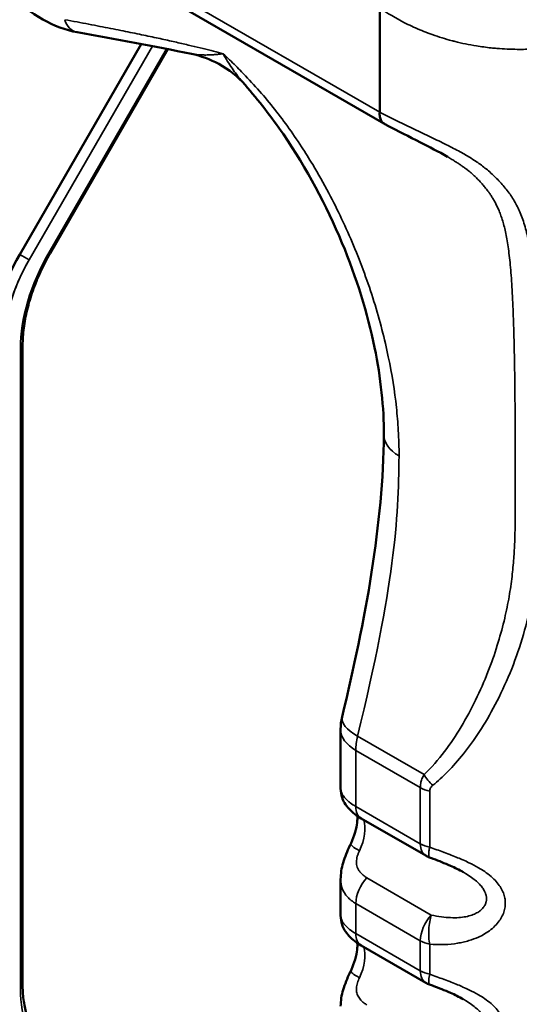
# Model space of a CAD drawing. Header units: millimetres. Extents: x 0 to 14369, y -869 to 2970.
# Tile 731 of 787: x 3819 to 3838, y 1863 to 1901. Entities that reach past the tile are written whole.
import ezdxf

# ---------------------------------------------------------------- set-up
doc = ezdxf.new("R2010")
doc.units = ezdxf.units.MM
doc.header["$LTSCALE"] = 10
doc.layers.add('Sichtbar (ISO)', color=7, linetype='Continuous', lineweight=50)
doc.layers.add('Sichtbar schmal (ISO)', color=7, linetype='Continuous', lineweight=35)

msp = doc.modelspace()

# ---------------------------------------------------------------- linework, layer by layer
at = {"layer": 'Sichtbar (ISO)'}
for p, q in [((3832.854, 1896.832), (3813.426, 1908.049)), ((3832.693, 1897.267), (3832.693, 1901.255)), ((3835.257, 1900.087), (3835.257, 1900.087)), ((3823.493, 1899.899), (3818.808, 1891.785)), ((3824.524, 1899.7), (3819.978, 1891.827)), ((3824.524, 1899.7), (3819.978, 1891.827)), ((3818.921, 1888.283), (3818.921, 1863.595)), ((3818.921, 1888.283), (3818.921, 1863.595)), ((3831.187, 1873.482), (3831.187, 1871.195)), ((3834.468, 1868.608), (3831.98, 1870.045)), ((3836.656, 1868.049), (3836.656, 1868.049)), ((3836.656, 1868.049), (3836.656, 1868.049)), ((3831.187, 1867.701), (3831.187, 1866.296)), ((3835.918, 1867.97), (3835.918, 1867.97)), ((3836.413, 1867.629), (3836.413, 1867.629)), ((3836.413, 1867.629), (3836.413, 1867.629)), ((3834.468, 1863.709), (3831.98, 1865.146)), ((3835.918, 1863.071), (3835.918, 1863.071))]:
    msp.add_line(p, q, dxfattribs=at)
for centre, radius, start, end in [((3833.187, 1873.482), 2, 166.3795, 180), ((3834.968, 1869.474), 1, 240, 249.6084), ((3834.968, 1864.575), 1, 240, 249.5965)]:
    msp.add_arc(centre, radius, start, end, dxfattribs=at)
for centre, major_axis, ratio, start_param, end_param in [((3821.182, 1901.238), (-0.159, -0.886), 0.746593, 6.283125, 6.283163), ((3821.308, 1890.341), (-2.5, -4.33), 0.57735, 4.712389, 5.497787), ((3832.48, 1870.911), (-0.5, -0.866), 0.57735, 6.283115, 6.283185), ((3832.48, 1866.012), (-0.5, -0.866), 0.57735, 6.283115, 6.283185)]:
    msp.add_ellipse(centre, major_axis=major_axis, ratio=ratio, start_param=start_param, end_param=end_param, dxfattribs=at)
for points, knots in [([(3821.023, 1900.353), (3820.581, 1900.432), (3820.131, 1900.605), (3819.251, 1901.101), (3818.81, 1901.436), (3817.987, 1902.222), (3817.595, 1902.684), (3816.916, 1903.651), (3816.617, 1904.166), (3816.273, 1904.863), (3816.184, 1905.055), (3816.102, 1905.242)], [0, 0, 0, 0, 0.1745798, 0.1745798, 0.353453, 0.353453, 0.5337131, 0.5337131, 0.7082201, 0.7082201, 0.774484, 0.774484, 0.774484, 0.774484]), ([(3827.501, 1898.323), (3827.232, 1898.63), (3826.882, 1898.915), (3826.161, 1899.31), (3825.795, 1899.444), (3825.429, 1899.519)], [0, 0, 0, 0, 0.163128, 0.163128, 0.3021734, 0.3021734, 0.3021734, 0.3021734]), ([(3832.854, 1884.834), (3832.862, 1885.868), (3832.736, 1887.019), (3832.227, 1889.508), (3831.802, 1890.888), (3830.642, 1893.672), (3829.877, 1895.107), (3828.522, 1897.084), (3828.027, 1897.724), (3827.501, 1898.323)], [0, 0, 0, 0, 0.401966, 0.401966, 0.851563, 0.851563, 1.329322, 1.329322, 1.57097, 1.57097, 1.57097, 1.57097]), ([(3832.862, 1896.828), (3832.846, 1896.836), (3832.83, 1896.847), (3832.788, 1896.883), (3832.765, 1896.913), (3832.725, 1896.991), (3832.71, 1897.039), (3832.692, 1897.146), (3832.69, 1897.204), (3832.693, 1897.267)], [-0.08115439, -0.08115439, -0.08115439, -0.08115439, -0.06999676, -0.06999676, -0.04798474, -0.04798474, -0.02364025, -0.02364025, -0.00000394, -0.00000394, -0.00000394, -0.00000394]), ([(3835.303, 1895.554), (3834.965, 1895.748), (3834.61, 1895.93), (3833.827, 1896.33), (3833.394, 1896.548), (3832.945, 1896.783), (3832.903, 1896.805), (3832.862, 1896.828)], [0, 0, 0, 0, 0.1177385, 0.1177385, 0.265965, 0.265965, 0.2813658, 0.2813658, 0.2813658, 0.2813658]), ([(3819.978, 1891.827), (3819.844, 1891.594), (3819.72, 1891.355), (3819.497, 1890.872), (3819.398, 1890.628), (3819.226, 1890.14), (3819.154, 1889.896), (3819.038, 1889.415), (3818.994, 1889.178), (3818.935, 1888.719), (3818.921, 1888.496), (3818.921, 1888.283)], [2.3561945, 2.3561945, 2.3561945, 2.3561945, 2.5132741, 2.5132741, 2.6703538, 2.6703538, 2.8274334, 2.8274334, 2.984513, 2.984513, 3.1415927, 3.1415927, 3.1415927, 3.1415927]), ([(3819.978, 1891.827), (3819.844, 1891.594), (3819.72, 1891.355), (3819.497, 1890.872), (3819.398, 1890.628), (3819.226, 1890.14), (3819.154, 1889.896), (3819.038, 1889.415), (3818.994, 1889.178), (3818.935, 1888.719), (3818.921, 1888.496), (3818.921, 1888.283)], [2.3561945, 2.3561945, 2.3561945, 2.3561945, 2.5132741, 2.5132741, 2.6703538, 2.6703538, 2.8274334, 2.8274334, 2.984513, 2.984513, 3.1415927, 3.1415927, 3.1415927, 3.1415927]), ([(3831.98, 1870.045), (3831.802, 1870.147), (3831.645, 1870.264), (3831.448, 1870.477), (3831.39, 1870.553), (3831.303, 1870.703), (3831.27, 1870.773), (3831.208, 1870.957), (3831.187, 1871.076), (3831.187, 1871.195)], [0, 0, 0, 0, 0.0672451, 0.0672451, 0.0997117, 0.0997117, 0.1245804, 0.1245804, 0.1611481, 0.1611481, 0.1611481, 0.1611481]), ([(3831.831, 1870.137), (3831.834, 1870.085), (3831.834, 1870.025), (3831.822, 1869.855), (3831.804, 1869.736), (3831.74, 1869.475), (3831.693, 1869.331), (3831.615, 1869.144), (3831.596, 1869.101), (3831.575, 1869.059)], [1.501251, 1.501251, 1.501251, 1.501251, 1.6523297, 1.6523297, 1.8883078, 1.8883078, 2.1396121, 2.1396121, 2.2143393, 2.2143393, 2.2143393, 2.2143393]), ([(3831.187, 1867.7), (3831.187, 1867.911), (3831.223, 1868.124), (3831.349, 1868.555), (3831.445, 1868.779), (3831.555, 1869.016), (3831.565, 1869.037), (3831.575, 1869.059)], [0, 0, 0, 0, 0.0657932, 0.0657932, 0.1372804, 0.1372804, 0.144441, 0.144441, 0.144441, 0.144441]), ([(3835.918, 1867.97), (3835.761, 1868.061), (3835.592, 1868.143), (3835.203, 1868.314), (3834.98, 1868.401), (3834.713, 1868.502), (3834.666, 1868.519), (3834.62, 1868.536)], [0, 0, 0, 0, 0.0560297, 0.0560297, 0.1274929, 0.1274929, 0.1425988, 0.1425988, 0.1425988, 0.1425988]), ([(3831.98, 1865.146), (3831.802, 1865.248), (3831.645, 1865.365), (3831.448, 1865.578), (3831.39, 1865.654), (3831.303, 1865.804), (3831.27, 1865.874), (3831.208, 1866.058), (3831.187, 1866.177), (3831.187, 1866.296)], [0, 0, 0, 0, 0.0672451, 0.0672451, 0.0997117, 0.0997117, 0.1245804, 0.1245804, 0.1611481, 0.1611481, 0.1611481, 0.1611481]), ([(3831.831, 1865.238), (3831.834, 1865.186), (3831.834, 1865.126), (3831.822, 1864.956), (3831.804, 1864.837), (3831.74, 1864.576), (3831.693, 1864.432), (3831.615, 1864.245), (3831.596, 1864.202), (3831.575, 1864.16)], [1.5012525, 1.5012525, 1.5012525, 1.5012525, 1.6523301, 1.6523301, 1.8883081, 1.8883081, 2.1396124, 2.1396124, 2.2143407, 2.2143407, 2.2143407, 2.2143407]), ([(3831.187, 1862.801), (3831.187, 1863.012), (3831.223, 1863.225), (3831.349, 1863.656), (3831.445, 1863.879), (3831.555, 1864.117), (3831.565, 1864.138), (3831.575, 1864.16)], [0, 0, 0, 0, 0.0657843, 0.0657843, 0.1372509, 0.1372509, 0.1444412, 0.1444412, 0.1444412, 0.1444412]), ([(3818.921, 1863.595), (3818.921, 1863.382), (3818.935, 1863.179), (3818.992, 1862.799), (3819.034, 1862.621), (3819.143, 1862.297), (3819.21, 1862.15), (3819.365, 1861.888), (3819.453, 1861.774), (3819.647, 1861.577), (3819.753, 1861.495), (3819.868, 1861.428)], [3.1415927, 3.1415927, 3.1415927, 3.1415927, 3.2986723, 3.2986723, 3.4557519, 3.4557519, 3.6128316, 3.6128316, 3.7699112, 3.7699112, 3.9269908, 3.9269908, 3.9269908, 3.9269908]), ([(3818.921, 1863.595), (3818.921, 1863.382), (3818.935, 1863.179), (3818.992, 1862.799), (3819.034, 1862.621), (3819.143, 1862.297), (3819.21, 1862.15), (3819.365, 1861.888), (3819.453, 1861.774), (3819.647, 1861.577), (3819.753, 1861.495), (3819.868, 1861.428)], [3.1415927, 3.1415927, 3.1415927, 3.1415927, 3.2986723, 3.2986723, 3.4557519, 3.4557519, 3.6128316, 3.6128316, 3.7699112, 3.7699112, 3.9269908, 3.9269908, 3.9269908, 3.9269908]), ([(3835.918, 1863.071), (3835.761, 1863.162), (3835.592, 1863.244), (3835.203, 1863.415), (3834.98, 1863.502), (3834.713, 1863.603), (3834.666, 1863.62), (3834.62, 1863.637)], [0, 0, 0, 0, 0.0560297, 0.0560297, 0.1274929, 0.1274929, 0.1426032, 0.1426032, 0.1426032, 0.1426032])]:
    msp.add_open_spline(points, degree=3, knots=knots, dxfattribs=at)
for points in [[(3825.429, 1899.519), (3823.995, 1899.813), (3822.514, 1900.085), (3821.023, 1900.353)], [(3835.303, 1895.554), (3835.305, 1895.553), (3835.306, 1895.552), (3835.308, 1895.551)], [(3831.243, 1873.953), (3832.154, 1877.712), (3832.831, 1881.449), (3832.854, 1884.834)], [(3831.187, 1871.195), (3831.187, 1871.195), (3831.187, 1871.195), (3831.187, 1871.195)], [(3831.187, 1866.296), (3831.187, 1866.296), (3831.187, 1866.296), (3831.187, 1866.296)]]:
    msp.add_open_spline(points, degree=3, dxfattribs=at)
at = {"layer": 'Sichtbar schmal (ISO)'}
for p, q in [((3813.198, 1908.521), (3832.693, 1897.267)), ((3823.493, 1899.899), (3818.808, 1891.785)), ((3823.928, 1899.816), (3819.17, 1891.576)), ((3819.17, 1891.576), (3823.928, 1899.816)), ((3819.931, 1891.854), (3824.467, 1899.712)), ((3824.467, 1899.712), (3819.931, 1891.854)), ((3818.808, 1891.785), (3819.17, 1891.576)), ((3819.17, 1891.576), (3818.808, 1891.785)), ((3819.931, 1891.854), (3819.978, 1891.827)), ((3819.978, 1891.827), (3819.931, 1891.854)), ((3818.833, 1888.16), (3818.833, 1863.472)), ((3818.833, 1863.472), (3818.833, 1888.16)), ((3834.404, 1871.732), (3831.842, 1873.211)), ((3831.772, 1872.666), (3831.772, 1870.502)), ((3834.261, 1871.229), (3831.772, 1872.666)), ((3834.261, 1869.065), (3834.261, 1871.229)), ((3834.623, 1871.095), (3834.623, 1868.932)), ((3831.772, 1870.502), (3834.261, 1869.065)), ((3836.609, 1868.078), (3836.609, 1868.078)), ((3836.609, 1868.078), (3836.609, 1868.078)), ((3832.197, 1867.754), (3834.685, 1866.317)), ((3835.94, 1867.958), (3835.94, 1867.958)), ((3835.94, 1867.958), (3835.94, 1867.958)), ((3836.37, 1867.665), (3836.37, 1867.665)), ((3836.37, 1867.665), (3836.37, 1867.665)), ((3831.772, 1866.761), (3831.772, 1865.603)), ((3834.261, 1865.324), (3831.772, 1866.761)), ((3831.772, 1865.603), (3834.261, 1864.167)), ((3834.261, 1864.167), (3834.261, 1865.324)), ((3834.623, 1865.19), (3834.623, 1864.033))]:
    msp.add_line(p, q, dxfattribs=at)
for centre, major_axis, ratio, start_param, end_param in [((3821.182, 1901.238), (-0.159, -0.886), 0.746593, 5.311991, 6.283148), ((3828.063, 1894.81), (7.775, -13.467), 0.57735, 1.627106, 1.627121), ((3821.52, 1890.219), (-2.35, -4.07), 0.57735, 4.712389, 5.56166), ((3821.52, 1890.219), (-2.35, -4.07), 0.57735, 4.712389, 5.497787), ((3822.581, 1890.324), (2.65, 4.59), 0.57735, 1.570796, 2.356194), ((3822.581, 1890.324), (-2.65, -4.59), 0.57735, 4.712389, 5.497787), ((3818.621, 1888.283), (0.3, 0), 0.57735, 5.497787, 6.283185), ((3818.621, 1888.283), (0.3, 0), 0.57735, 5.497787, 6.283185), ((3834.854, 1884.821), (-2, 0.014), 0.571855, 0.000011, 0.789344), ((3833.187, 1873.482), (-1.944, 0.471), 0.370434, 6.283185, 7.1832), ((3833.187, 1873.482), (-2, 0), 0.57735, 6.283184, 7.068582), ((3833.187, 1873.482), (-1, -1.732), 0.57735, 5.183287, 5.497787), ((3835.076, 1871.867), (-0.69, 0.724), 0.623666, 1.197016, 1.73861), ((3834.968, 1871.637), (-1, 0), 0.577324, 0.785395, 1.217904), ((3832.48, 1870.911), (-0.5, -0.866), 0.57735, 5.497787, 6.283115), ((3831.065, 1869.04), (-0.75, -1.299), 0.57735, 1.712891, 2.656993), ((3832.479, 1868.631), (-0.904, 0.427), 0.115465, 0, 0.950506), ((3834.968, 1869.474), (-0.5, -0.866), 0.57735, 5.497787, 6.283185), ((3834.968, 1869.474), (-1, 0), 0.57735, 0.785398, 1.217911), ((3832.48, 1867.169), (-0.5, -0.866), 0.57735, 4.338507, 5.497787), ((3834.968, 1865.732), (0.5, 0.866), 0.57735, 1.196907, 2.356194), ((3832.48, 1866.012), (-0.5, -0.866), 0.57735, 5.497787, 6.283115), ((3831.065, 1864.141), (-0.75, -1.299), 0.577349, 1.712891, 2.656992), ((3834.968, 1865.732), (1, 0), 0.57735, 3.926991, 4.359485), ((3832.479, 1863.732), (-0.904, 0.427), 0.115464, 0, 0.950507), ((3834.968, 1864.575), (-0.5, -0.866), 0.57735, 5.497788, 6.283185), ((3834.968, 1864.575), (-1, 0), 0.577351, 0.785398, 1.217909), ((3834.968, 1864.575), (-0.348, -0.937), 0.173712, 5.391691, 6.283151), ((3818.621, 1863.595), (0.3, 0), 0.57735, 5.497787, 6.283185), ((3818.621, 1863.595), (0.3, 0), 0.57735, 5.497787, 6.283185), ((3822.581, 1865.636), (-2.65, -4.59), 0.57735, 5.497787, 6.283185), ((3822.581, 1865.636), (-2.65, -4.59), 0.57735, 5.497787, 6.283185)]:
    msp.add_ellipse(centre, major_axis=major_axis, ratio=ratio, start_param=start_param, end_param=end_param, dxfattribs=at)
for points, knots in [([(3832.699, 1901.291), (3832.732, 1901.268), (3832.765, 1901.245), (3832.798, 1901.223), (3833.118, 1901.009), (3833.448, 1900.82), (3833.779, 1900.657), (3833.879, 1900.608), (3833.978, 1900.562), (3834.078, 1900.517), (3834.292, 1900.422), (3834.505, 1900.337), (3834.72, 1900.261), (3834.971, 1900.171), (3835.225, 1900.093), (3835.484, 1900.025), (3835.522, 1900.015), (3835.561, 1900.005), (3835.6, 1899.995), (3835.868, 1899.928), (3836.143, 1899.871), (3836.426, 1899.826), (3836.612, 1899.796), (3836.801, 1899.77), (3836.995, 1899.75), (3837.069, 1899.742), (3837.143, 1899.735), (3837.218, 1899.729), (3837.476, 1899.708), (3837.739, 1899.696), (3838, 1899.693), (3838.212, 1899.691), (3838.423, 1899.695), (3838.626, 1899.704), (3838.677, 1899.707), (3838.727, 1899.709), (3838.777, 1899.712), (3839.04, 1899.728), (3839.292, 1899.753), (3839.539, 1899.786), (3839.733, 1899.811), (3839.924, 1899.842), (3840.113, 1899.877), (3840.17, 1899.888), (3840.227, 1899.899), (3840.284, 1899.91), (3840.531, 1899.961), (3840.776, 1900.02), (3841.015, 1900.086), (3841.179, 1900.132), (3841.341, 1900.182), (3841.499, 1900.235)], [0, 0, 0, 0, 0.012399, 0.012399, 0.012399, 0.130981, 0.130981, 0.130981, 0.166667, 0.166667, 0.166667, 0.243329, 0.243329, 0.243329, 0.333333, 0.333333, 0.333333, 0.346804, 0.346804, 0.346804, 0.43941, 0.43941, 0.43941, 0.5, 0.5, 0.5, 0.523007, 0.523007, 0.523007, 0.602128, 0.602128, 0.602128, 0.666667, 0.666667, 0.666667, 0.682663, 0.682663, 0.682663, 0.767132, 0.767132, 0.767132, 0.833333, 0.833333, 0.833333, 0.853229, 0.853229, 0.853229, 0.940073, 0.940073, 0.940073, 1, 1, 1, 1]), ([(3820.547, 1900.836), (3820.868, 1900.777), (3821.176, 1900.719), (3821.47, 1900.662), (3821.765, 1900.606), (3822.046, 1900.551), (3822.313, 1900.499), (3822.58, 1900.446), (3822.833, 1900.396), (3823.073, 1900.347), (3823.314, 1900.298), (3823.541, 1900.251), (3823.757, 1900.205), (3823.973, 1900.16), (3824.177, 1900.116), (3824.371, 1900.073), (3824.566, 1900.03), (3824.75, 1899.989), (3824.925, 1899.949), (3825.101, 1899.909), (3825.267, 1899.87), (3825.426, 1899.832), (3825.585, 1899.795), (3825.735, 1899.758), (3825.879, 1899.722), (3826.022, 1899.687), (3826.159, 1899.652), (3826.287, 1899.619), (3826.416, 1899.586), (3826.538, 1899.556), (3826.659, 1899.523)], [0, 0, 0, 0, 0.1, 0.1, 0.1, 0.2, 0.2, 0.2, 0.3, 0.3, 0.3, 0.4, 0.4, 0.4, 0.5, 0.5, 0.5, 0.6, 0.6, 0.6, 0.7, 0.7, 0.7, 0.8, 0.8, 0.8, 0.9, 0.9, 0.9, 1, 1, 1, 1]), ([(3826.659, 1899.523), (3826.589, 1899.515), (3826.522, 1899.507), (3826.459, 1899.501), (3826.455, 1899.5), (3826.451, 1899.5), (3826.446, 1899.499), (3826.389, 1899.494), (3826.335, 1899.49), (3826.284, 1899.487), (3826.276, 1899.486), (3826.268, 1899.486), (3826.26, 1899.485), (3826.214, 1899.482), (3826.17, 1899.48), (3826.128, 1899.479), (3826.118, 1899.478), (3826.108, 1899.478), (3826.097, 1899.478), (3826.06, 1899.476), (3826.025, 1899.476), (3825.991, 1899.475), (3825.978, 1899.475), (3825.966, 1899.475), (3825.954, 1899.475), (3825.924, 1899.475), (3825.895, 1899.476), (3825.868, 1899.476), (3825.854, 1899.476), (3825.84, 1899.477), (3825.826, 1899.477), (3825.802, 1899.478), (3825.778, 1899.479), (3825.754, 1899.48), (3825.739, 1899.481), (3825.723, 1899.482), (3825.708, 1899.483), (3825.688, 1899.485), (3825.668, 1899.486), (3825.648, 1899.488), (3825.63, 1899.49), (3825.613, 1899.491), (3825.596, 1899.493), (3825.579, 1899.495), (3825.562, 1899.497), (3825.546, 1899.5), (3825.527, 1899.502), (3825.508, 1899.505), (3825.489, 1899.508), (3825.476, 1899.51), (3825.462, 1899.513), (3825.449, 1899.515), (3825.442, 1899.517), (3825.436, 1899.518), (3825.429, 1899.519)], [0, 0, 0, 0, 0.0666667, 0.0666667, 0.0666667, 0.0713735, 0.0713735, 0.0713735, 0.1333333, 0.1333333, 0.1333333, 0.1428865, 0.1428865, 0.1428865, 0.2, 0.2, 0.2, 0.2142992, 0.2142992, 0.2142992, 0.2666667, 0.2666667, 0.2666667, 0.2857657, 0.2857657, 0.2857657, 0.3333333, 0.3333333, 0.3333333, 0.3571601, 0.3571601, 0.3571601, 0.4, 0.4, 0.4, 0.4285329, 0.4285329, 0.4285329, 0.4666667, 0.4666667, 0.4666667, 0.4999568, 0.4999568, 0.4999568, 0.5333333, 0.5333333, 0.5333333, 0.5714329, 0.5714329, 0.5714329, 0.6, 0.6, 0.6, 0.614024, 0.614024, 0.614024, 0.614024]), ([(3826.659, 1899.523), (3826.738, 1899.448), (3826.822, 1899.368), (3826.903, 1899.291), (3826.984, 1899.214), (3827.062, 1899.14), (3827.139, 1899.062), (3827.216, 1898.985), (3827.291, 1898.904), (3827.368, 1898.827)], [0, 0, 0, 0, 0.3333333, 0.3333333, 0.3333333, 0.6666667, 0.6666667, 0.6666667, 1, 1, 1, 1]), ([(3826.659, 1899.523), (3826.716, 1899.417), (3826.77, 1899.322), (3826.827, 1899.23), (3826.883, 1899.138), (3826.942, 1899.049), (3827, 1898.966), (3827.057, 1898.883), (3827.114, 1898.804), (3827.17, 1898.73), (3827.226, 1898.656), (3827.281, 1898.586), (3827.335, 1898.52), (3827.389, 1898.453), (3827.442, 1898.391), (3827.495, 1898.33), (3827.497, 1898.328), (3827.499, 1898.325), (3827.501, 1898.323)], [0, 0, 0, 0, 0.0714286, 0.0714286, 0.0714286, 0.1428571, 0.1428571, 0.1428571, 0.2142857, 0.2142857, 0.2142857, 0.2857143, 0.2857143, 0.2857143, 0.3571429, 0.3571429, 0.3571429, 0.3601251, 0.3601251, 0.3601251, 0.3601251]), ([(3827.368, 1898.827), (3827.784, 1898.403), (3828.191, 1897.946), (3828.575, 1897.466), (3828.959, 1896.987), (3829.321, 1896.486), (3829.68, 1895.935), (3829.824, 1895.714), (3829.967, 1895.487), (3830.109, 1895.251), (3830.321, 1894.898), (3830.531, 1894.527), (3830.734, 1894.143), (3831.072, 1893.505), (3831.393, 1892.829), (3831.686, 1892.128), (3831.979, 1891.427), (3832.245, 1890.701), (3832.472, 1889.975), (3832.698, 1889.248), (3832.884, 1888.521), (3833.027, 1887.84), (3833.17, 1887.159), (3833.27, 1886.524), (3833.337, 1885.888), (3833.369, 1885.593), (3833.394, 1885.295), (3833.411, 1885.003), (3833.432, 1884.668), (3833.442, 1884.339), (3833.44, 1884.018)], [0, 0, 0, 0, 0.125, 0.125, 0.125, 0.25, 0.25, 0.25, 0.2999571, 0.2999571, 0.2999571, 0.375, 0.375, 0.375, 0.5, 0.5, 0.5, 0.625, 0.625, 0.625, 0.75, 0.75, 0.75, 0.875, 0.875, 0.875, 0.9331443, 0.9331443, 0.9331443, 0.9999725, 0.9999725, 0.9999725, 0.9999725]), ([(3832.693, 1897.267), (3832.891, 1897.165), (3833.095, 1897.063), (3833.304, 1896.961), (3833.514, 1896.858), (3833.729, 1896.754), (3833.945, 1896.651), (3834.16, 1896.548), (3834.375, 1896.446), (3834.585, 1896.346), (3834.795, 1896.246), (3834.999, 1896.147), (3835.193, 1896.052), (3835.386, 1895.956), (3835.568, 1895.863), (3835.732, 1895.775), (3835.896, 1895.687), (3836.041, 1895.604), (3836.178, 1895.52), (3836.315, 1895.436), (3836.444, 1895.352), (3836.57, 1895.261), (3836.695, 1895.169), (3836.817, 1895.071), (3836.937, 1894.965), (3837.057, 1894.859), (3837.175, 1894.745), (3837.288, 1894.625), (3837.402, 1894.505), (3837.513, 1894.379), (3837.612, 1894.25), (3837.712, 1894.122), (3837.801, 1893.99), (3837.884, 1893.847), (3837.967, 1893.705), (3838.043, 1893.554), (3838.113, 1893.389), (3838.183, 1893.223), (3838.246, 1893.045), (3838.301, 1892.852), (3838.357, 1892.659), (3838.406, 1892.451), (3838.448, 1892.229), (3838.49, 1892.008), (3838.525, 1891.772), (3838.556, 1891.524), (3838.587, 1891.275), (3838.612, 1891.013), (3838.635, 1890.736), (3838.657, 1890.46), (3838.676, 1890.17), (3838.692, 1889.866), (3838.709, 1889.561), (3838.723, 1889.243), (3838.735, 1888.909), (3838.747, 1888.575), (3838.757, 1888.226), (3838.765, 1887.861), (3838.774, 1887.496), (3838.78, 1887.114), (3838.786, 1886.715), (3838.792, 1886.316), (3838.796, 1885.898), (3838.799, 1885.462), (3838.802, 1885.026), (3838.803, 1884.571), (3838.804, 1884.091), (3838.806, 1883.611), (3838.807, 1883.106), (3838.808, 1882.593), (3838.809, 1882.08), (3838.81, 1881.558), (3838.799, 1881.061), (3838.787, 1880.564), (3838.763, 1880.091), (3838.718, 1879.631), (3838.673, 1879.171), (3838.607, 1878.724), (3838.52, 1878.283), (3838.432, 1877.842), (3838.323, 1877.408), (3838.189, 1876.967), (3838.055, 1876.527), (3837.896, 1876.081), (3837.72, 1875.652), (3837.543, 1875.223), (3837.348, 1874.81), (3837.149, 1874.431), (3836.95, 1874.052), (3836.746, 1873.706), (3836.541, 1873.391), (3836.336, 1873.076), (3836.13, 1872.791), (3835.926, 1872.535), (3835.722, 1872.28), (3835.519, 1872.053), (3835.322, 1871.851), (3835.125, 1871.649), (3834.933, 1871.473), (3834.746, 1871.322)], [0.0000007, 0.0000007, 0.0000007, 0.0000007, 0.030303, 0.030303, 0.030303, 0.0606061, 0.0606061, 0.0606061, 0.0909091, 0.0909091, 0.0909091, 0.1212121, 0.1212121, 0.1212121, 0.1515152, 0.1515152, 0.1515152, 0.1818182, 0.1818182, 0.1818182, 0.2121212, 0.2121212, 0.2121212, 0.2424242, 0.2424242, 0.2424242, 0.2727273, 0.2727273, 0.2727273, 0.3030303, 0.3030303, 0.3030303, 0.3333333, 0.3333333, 0.3333333, 0.3636364, 0.3636364, 0.3636364, 0.3939394, 0.3939394, 0.3939394, 0.4242424, 0.4242424, 0.4242424, 0.4545455, 0.4545455, 0.4545455, 0.4848485, 0.4848485, 0.4848485, 0.5151515, 0.5151515, 0.5151515, 0.5454545, 0.5454545, 0.5454545, 0.5757576, 0.5757576, 0.5757576, 0.6060606, 0.6060606, 0.6060606, 0.6363636, 0.6363636, 0.6363636, 0.6666667, 0.6666667, 0.6666667, 0.6969697, 0.6969697, 0.6969697, 0.7272727, 0.7272727, 0.7272727, 0.7575758, 0.7575758, 0.7575758, 0.7878788, 0.7878788, 0.7878788, 0.8181818, 0.8181818, 0.8181818, 0.8484848, 0.8484848, 0.8484848, 0.8787879, 0.8787879, 0.8787879, 0.9090909, 0.9090909, 0.9090909, 0.9393939, 0.9393939, 0.9393939, 0.969697, 0.969697, 0.969697, 1, 1, 1, 1]), ([(3835.308, 1895.551), (3835.312, 1895.548), (3835.369, 1895.515), (3835.475, 1895.453), (3835.618, 1895.365), (3835.747, 1895.282), (3835.864, 1895.203), (3835.967, 1895.129), (3836.06, 1895.06), (3836.143, 1894.994), (3836.216, 1894.933), (3836.282, 1894.875), (3836.342, 1894.819), (3836.399, 1894.763), (3836.456, 1894.706), (3836.512, 1894.648), (3836.566, 1894.59), (3836.619, 1894.532), (3836.672, 1894.473), (3836.725, 1894.41), (3836.782, 1894.341), (3836.841, 1894.265), (3836.906, 1894.179), (3836.974, 1894.08), (3837.046, 1893.968), (3837.121, 1893.842), (3837.195, 1893.701), (3837.269, 1893.545), (3837.341, 1893.37), (3837.409, 1893.175), (3837.474, 1892.958), (3837.534, 1892.716), (3837.589, 1892.448), (3837.639, 1892.152), (3837.684, 1891.826), (3837.723, 1891.467), (3837.758, 1891.072), (3837.789, 1890.64), (3837.816, 1890.168), (3837.839, 1889.653), (3837.859, 1889.093), (3837.876, 1888.483), (3837.891, 1887.827), (3837.902, 1887.146), (3837.909, 1886.471), (3837.915, 1885.835), (3837.918, 1885.254), (3837.92, 1884.723), (3837.922, 1884.222), (3837.922, 1883.728), (3837.923, 1883.231), (3837.923, 1882.736), (3837.923, 1882.243), (3837.923, 1881.736), (3837.917, 1881.196), (3837.9, 1880.607), (3837.861, 1879.963), (3837.79, 1879.255), (3837.672, 1878.475), (3837.491, 1877.619), (3837.229, 1876.678), (3836.87, 1875.656), (3836.409, 1874.599), (3835.852, 1873.564), (3835.197, 1872.583), (3834.688, 1871.998), (3834.404, 1871.731)], [0.0853471, 0.0853471, 0.0853471, 0.0853471, 0.0857669, 0.0916643, 0.0971177, 0.1021714, 0.106837, 0.1111283, 0.1150844, 0.1187266, 0.1220403, 0.1250478, 0.1278496, 0.1305787, 0.1333163, 0.1360652, 0.1388054, 0.1415363, 0.144304, 0.1471988, 0.1503245, 0.1537856, 0.1576736, 0.1620614, 0.1670042, 0.1724967, 0.178495, 0.1850197, 0.1921465, 0.1999465, 0.2084793, 0.2177974, 0.2279535, 0.2390122, 0.2510542, 0.2641726, 0.2784723, 0.2940569, 0.3110128, 0.3294265, 0.34937, 0.3710346, 0.3946436, 0.419388, 0.4436961, 0.4664803, 0.4870974, 0.5055537, 0.5229022, 0.5403548, 0.5581162, 0.5756767, 0.5928564, 0.6104894, 0.629702, 0.6507302, 0.6737483, 0.6992176, 0.727311, 0.7582397, 0.7925456, 0.8307345, 0.8726001, 0.9143155, 0.9556741, 0.9999988, 0.9999988, 0.9999988, 0.9999988]), ([(3834.404, 1871.731), (3834.372, 1871.677), (3834.319, 1871.566), (3834.272, 1871.396), (3834.261, 1871.284), (3834.261, 1871.229)], [0.0000614, 0.0000614, 0.0000614, 0.0000614, 0.3333333, 0.6666667, 1, 1, 1, 1]), ([(3831.772, 1870.502), (3831.696, 1870.547), (3831.624, 1870.594), (3831.56, 1870.642), (3831.519, 1870.673), (3831.482, 1870.704), (3831.447, 1870.736), (3831.394, 1870.785), (3831.348, 1870.834), (3831.311, 1870.883), (3831.286, 1870.916), (3831.265, 1870.949), (3831.248, 1870.982), (3831.222, 1871.03), (3831.204, 1871.076), (3831.195, 1871.12), (3831.189, 1871.145), (3831.187, 1871.17), (3831.187, 1871.195)], [0.0000115, 0.0000115, 0.0000115, 0.0000115, 0.1021431, 0.1021431, 0.1021431, 0.1666667, 0.1666667, 0.1666667, 0.2659866, 0.2659866, 0.2659866, 0.3333333, 0.3333333, 0.3333333, 0.4336471, 0.4336471, 0.4336471, 0.4911291, 0.4911291, 0.4911291, 0.4911291]), ([(3834.746, 1871.322), (3834.719, 1871.301), (3834.697, 1871.278), (3834.678, 1871.253), (3834.671, 1871.243), (3834.664, 1871.233), (3834.658, 1871.223), (3834.649, 1871.208), (3834.642, 1871.192), (3834.637, 1871.177), (3834.63, 1871.157), (3834.625, 1871.137), (3834.623, 1871.117), (3834.623, 1871.11), (3834.623, 1871.103), (3834.623, 1871.095)], [0, 0, 0, 0, 0.333333, 0.333333, 0.333333, 0.468664, 0.468664, 0.468664, 0.666667, 0.666667, 0.666667, 0.915116, 0.915116, 0.915116, 1, 1, 1, 1]), ([(3831.914, 1868.795), (3831.897, 1868.76), (3831.866, 1868.69), (3831.829, 1868.583), (3831.803, 1868.475), (3831.793, 1868.368), (3831.801, 1868.264), (3831.826, 1868.162), (3831.874, 1868.057), (3831.948, 1867.952), (3832.052, 1867.849), (3832.144, 1867.784), (3832.197, 1867.754)], [0.0001168, 0.0001168, 0.0001168, 0.0001168, 0.1, 0.2, 0.3, 0.4, 0.5, 0.6, 0.7, 0.8, 0.9, 1, 1, 1, 1]), ([(3834.623, 1868.932), (3834.616, 1868.903), (3834.611, 1868.878), (3834.606, 1868.853), (3834.602, 1868.828), (3834.598, 1868.804), (3834.594, 1868.781), (3834.591, 1868.758), (3834.589, 1868.736), (3834.587, 1868.715), (3834.585, 1868.695), (3834.584, 1868.676), (3834.584, 1868.658), (3834.583, 1868.64), (3834.584, 1868.623), (3834.586, 1868.608), (3834.587, 1868.592), (3834.59, 1868.577), (3834.595, 1868.566), (3834.6, 1868.554), (3834.606, 1868.544), (3834.614, 1868.539), (3834.616, 1868.538), (3834.618, 1868.537), (3834.62, 1868.536)], [0, 0, 0, 0, 0.1111111, 0.1111111, 0.1111111, 0.2222222, 0.2222222, 0.2222222, 0.3333333, 0.3333333, 0.3333333, 0.4444444, 0.4444444, 0.4444444, 0.5555556, 0.5555556, 0.5555556, 0.6666667, 0.6666667, 0.6666667, 0.7777778, 0.7777778, 0.7777778, 0.8011067, 0.8011067, 0.8011067, 0.8011067]), ([(3834.623, 1865.19), (3834.807, 1865.177), (3834.983, 1865.173), (3835.15, 1865.179), (3835.165, 1865.179), (3835.18, 1865.18), (3835.194, 1865.18), (3835.374, 1865.188), (3835.542, 1865.205), (3835.699, 1865.231), (3835.771, 1865.243), (3835.841, 1865.256), (3835.908, 1865.271), (3835.986, 1865.289), (3836.062, 1865.309), (3836.133, 1865.33), (3836.266, 1865.37), (3836.388, 1865.416), (3836.499, 1865.466), (3836.516, 1865.473), (3836.533, 1865.481), (3836.55, 1865.489), (3836.64, 1865.532), (3836.723, 1865.579), (3836.799, 1865.627), (3836.889, 1865.683), (3836.969, 1865.743), (3837.04, 1865.804), (3837.111, 1865.865), (3837.173, 1865.928), (3837.227, 1865.992), (3837.281, 1866.056), (3837.327, 1866.12), (3837.367, 1866.185), (3837.406, 1866.25), (3837.438, 1866.316), (3837.463, 1866.381), (3837.488, 1866.447), (3837.507, 1866.513), (3837.52, 1866.579), (3837.532, 1866.644), (3837.538, 1866.71), (3837.538, 1866.776), (3837.539, 1866.842), (3837.533, 1866.907), (3837.52, 1866.973), (3837.508, 1867.038), (3837.489, 1867.104), (3837.464, 1867.169), (3837.439, 1867.235), (3837.407, 1867.3), (3837.368, 1867.365), (3837.329, 1867.43), (3837.283, 1867.496), (3837.229, 1867.561), (3837.175, 1867.626), (3837.113, 1867.691), (3837.042, 1867.755), (3836.971, 1867.82), (3836.892, 1867.885), (3836.802, 1867.949), (3836.725, 1868.005), (3836.641, 1868.06), (3836.549, 1868.115), (3836.533, 1868.124), (3836.517, 1868.134), (3836.502, 1868.143), (3836.391, 1868.207), (3836.269, 1868.272), (3836.136, 1868.336), (3836.063, 1868.371), (3835.987, 1868.406), (3835.907, 1868.441), (3835.841, 1868.471), (3835.772, 1868.5), (3835.701, 1868.529), (3835.544, 1868.594), (3835.375, 1868.66), (3835.195, 1868.726), (3835.18, 1868.732), (3835.165, 1868.737), (3835.15, 1868.743), (3834.983, 1868.804), (3834.807, 1868.867), (3834.623, 1868.932)], [0, 0, 0, 0, 0.041799, 0.041799, 0.041799, 0.045455, 0.045455, 0.045455, 0.090909, 0.090909, 0.090909, 0.111861, 0.111861, 0.111861, 0.136364, 0.136364, 0.136364, 0.181818, 0.181818, 0.181818, 0.188905, 0.188905, 0.188905, 0.227273, 0.227273, 0.227273, 0.272727, 0.272727, 0.272727, 0.318182, 0.318182, 0.318182, 0.363636, 0.363636, 0.363636, 0.409091, 0.409091, 0.409091, 0.454545, 0.454545, 0.454545, 0.5, 0.5, 0.5, 0.545455, 0.545455, 0.545455, 0.590909, 0.590909, 0.590909, 0.636364, 0.636364, 0.636364, 0.681818, 0.681818, 0.681818, 0.727273, 0.727273, 0.727273, 0.772727, 0.772727, 0.772727, 0.811645, 0.811645, 0.811645, 0.818182, 0.818182, 0.818182, 0.863636, 0.863636, 0.863636, 0.888445, 0.888445, 0.888445, 0.909091, 0.909091, 0.909091, 0.954545, 0.954545, 0.954545, 0.958321, 0.958321, 0.958321, 1, 1, 1, 1]), ([(3831.187, 1867.7), (3831.187, 1867.57), (3831.209, 1867.45), (3831.252, 1867.337), (3831.296, 1867.221), (3831.364, 1867.112), (3831.452, 1867.015), (3831.54, 1866.918), (3831.65, 1866.831), (3831.772, 1866.761)], [0.5058537, 0.5058537, 0.5058537, 0.5058537, 0.6666667, 0.6666667, 0.6666667, 0.8333333, 0.8333333, 0.8333333, 1, 1, 1, 1]), ([(3835.918, 1867.97), (3835.947, 1867.953), (3836.062, 1867.885), (3836.242, 1867.768), (3836.431, 1867.619), (3836.579, 1867.474), (3836.687, 1867.334), (3836.76, 1867.2), (3836.803, 1867.073), (3836.817, 1866.95), (3836.805, 1866.831), (3836.765, 1866.715), (3836.694, 1866.602), (3836.588, 1866.494), (3836.441, 1866.395), (3836.252, 1866.311), (3836.021, 1866.25), (3835.748, 1866.215), (3835.434, 1866.211), (3835.082, 1866.242), (3834.821, 1866.288), (3834.685, 1866.317)], [0.1666711, 0.1666711, 0.1666711, 0.1666711, 0.1818182, 0.2272727, 0.2727273, 0.3181818, 0.3636364, 0.4090909, 0.4545455, 0.5, 0.5454545, 0.5909091, 0.6363636, 0.6818182, 0.7272727, 0.7727273, 0.8181818, 0.8636364, 0.9090909, 0.9545455, 1, 1, 1, 1]), ([(3831.772, 1865.603), (3831.696, 1865.648), (3831.624, 1865.695), (3831.56, 1865.743), (3831.519, 1865.774), (3831.482, 1865.805), (3831.447, 1865.837), (3831.394, 1865.886), (3831.348, 1865.935), (3831.311, 1865.984), (3831.286, 1866.017), (3831.265, 1866.05), (3831.248, 1866.083), (3831.222, 1866.131), (3831.204, 1866.177), (3831.195, 1866.221), (3831.189, 1866.247), (3831.187, 1866.271), (3831.187, 1866.296)], [0.0000115, 0.0000115, 0.0000115, 0.0000115, 0.1021431, 0.1021431, 0.1021431, 0.1666667, 0.1666667, 0.1666667, 0.2659866, 0.2659866, 0.2659866, 0.3333333, 0.3333333, 0.3333333, 0.4336471, 0.4336471, 0.4336471, 0.4911291, 0.4911291, 0.4911291, 0.4911291]), ([(3834.685, 1866.317), (3834.661, 1866.241), (3834.639, 1866.153), (3834.622, 1866.058), (3834.605, 1865.964), (3834.593, 1865.861), (3834.588, 1865.758), (3834.582, 1865.655), (3834.582, 1865.552), (3834.589, 1865.456), (3834.595, 1865.359), (3834.607, 1865.269), (3834.623, 1865.19)], [0.0000002, 0.0000002, 0.0000002, 0.0000002, 0.25, 0.25, 0.25, 0.5, 0.5, 0.5, 0.75, 0.75, 0.75, 1, 1, 1, 1]), ([(3831.914, 1863.896), (3831.9, 1863.867), (3831.887, 1863.838), (3831.875, 1863.808), (3831.847, 1863.739), (3831.824, 1863.67), (3831.81, 1863.601), (3831.798, 1863.536), (3831.793, 1863.471), (3831.799, 1863.409), (3831.804, 1863.347), (3831.818, 1863.287), (3831.842, 1863.23), (3831.866, 1863.173), (3831.899, 1863.119), (3831.94, 1863.068), (3831.981, 1863.018), (3832.031, 1862.971), (3832.086, 1862.928), (3832.121, 1862.902), (3832.158, 1862.877), (3832.197, 1862.855)], [0.0001066, 0.0001066, 0.0001066, 0.0001066, 0.0746009, 0.0746009, 0.0746009, 0.2504735, 0.2504735, 0.2504735, 0.4157777, 0.4157777, 0.4157777, 0.5773398, 0.5773398, 0.5773398, 0.7381886, 0.7381886, 0.7381886, 0.8998758, 0.8998758, 0.8998758, 1, 1, 1, 1]), ([(3834.623, 1860.291), (3834.807, 1860.278), (3834.983, 1860.274), (3835.15, 1860.28), (3835.165, 1860.28), (3835.18, 1860.281), (3835.194, 1860.281), (3835.374, 1860.289), (3835.542, 1860.306), (3835.699, 1860.332), (3835.771, 1860.344), (3835.841, 1860.357), (3835.908, 1860.372), (3835.986, 1860.39), (3836.062, 1860.41), (3836.133, 1860.431), (3836.266, 1860.471), (3836.388, 1860.517), (3836.499, 1860.567), (3836.516, 1860.574), (3836.533, 1860.582), (3836.55, 1860.59), (3836.64, 1860.633), (3836.723, 1860.68), (3836.799, 1860.728), (3836.889, 1860.784), (3836.969, 1860.844), (3837.04, 1860.905), (3837.111, 1860.966), (3837.173, 1861.029), (3837.227, 1861.093), (3837.281, 1861.157), (3837.327, 1861.221), (3837.367, 1861.286), (3837.406, 1861.351), (3837.438, 1861.417), (3837.463, 1861.482), (3837.488, 1861.548), (3837.507, 1861.614), (3837.52, 1861.68), (3837.532, 1861.745), (3837.538, 1861.811), (3837.538, 1861.877), (3837.539, 1861.943), (3837.533, 1862.008), (3837.52, 1862.074), (3837.508, 1862.139), (3837.489, 1862.205), (3837.464, 1862.27), (3837.439, 1862.336), (3837.407, 1862.401), (3837.368, 1862.466), (3837.329, 1862.531), (3837.283, 1862.597), (3837.229, 1862.662), (3837.175, 1862.727), (3837.113, 1862.792), (3837.042, 1862.856), (3836.971, 1862.921), (3836.892, 1862.986), (3836.802, 1863.05), (3836.725, 1863.106), (3836.641, 1863.161), (3836.549, 1863.216), (3836.533, 1863.225), (3836.517, 1863.235), (3836.502, 1863.244), (3836.391, 1863.308), (3836.269, 1863.373), (3836.136, 1863.437), (3836.063, 1863.472), (3835.987, 1863.507), (3835.907, 1863.542), (3835.841, 1863.572), (3835.772, 1863.601), (3835.701, 1863.63), (3835.544, 1863.695), (3835.375, 1863.761), (3835.195, 1863.827), (3835.18, 1863.833), (3835.165, 1863.839), (3835.15, 1863.844), (3834.983, 1863.905), (3834.807, 1863.968), (3834.623, 1864.033)], [0, 0, 0, 0, 0.041799, 0.041799, 0.041799, 0.045455, 0.045455, 0.045455, 0.090909, 0.090909, 0.090909, 0.111861, 0.111861, 0.111861, 0.136364, 0.136364, 0.136364, 0.181818, 0.181818, 0.181818, 0.188905, 0.188905, 0.188905, 0.227273, 0.227273, 0.227273, 0.272727, 0.272727, 0.272727, 0.318182, 0.318182, 0.318182, 0.363636, 0.363636, 0.363636, 0.409091, 0.409091, 0.409091, 0.454545, 0.454545, 0.454545, 0.5, 0.5, 0.5, 0.545455, 0.545455, 0.545455, 0.590909, 0.590909, 0.590909, 0.636364, 0.636364, 0.636364, 0.681818, 0.681818, 0.681818, 0.727273, 0.727273, 0.727273, 0.772727, 0.772727, 0.772727, 0.811644, 0.811644, 0.811644, 0.818182, 0.818182, 0.818182, 0.863636, 0.863636, 0.863636, 0.888444, 0.888444, 0.888444, 0.909091, 0.909091, 0.909091, 0.954545, 0.954545, 0.954545, 0.958321, 0.958321, 0.958321, 1, 1, 1, 1]), ([(3835.918, 1863.071), (3835.947, 1863.054), (3836.062, 1862.986), (3836.242, 1862.869), (3836.431, 1862.72), (3836.579, 1862.575), (3836.687, 1862.435), (3836.76, 1862.301), (3836.803, 1862.174), (3836.817, 1862.051), (3836.805, 1861.932), (3836.765, 1861.816), (3836.694, 1861.703), (3836.588, 1861.595), (3836.441, 1861.496), (3836.252, 1861.412), (3836.021, 1861.351), (3835.748, 1861.316), (3835.434, 1861.312), (3835.082, 1861.343), (3834.821, 1861.389), (3834.685, 1861.418)], [0.1666669, 0.1666669, 0.1666669, 0.1666669, 0.1818182, 0.2272727, 0.2727273, 0.3181818, 0.3636364, 0.4090909, 0.4545455, 0.5, 0.5454545, 0.5909091, 0.6363636, 0.6818182, 0.7272727, 0.7727273, 0.8181818, 0.8636364, 0.9090909, 0.9545455, 1, 1, 1, 1])]:
    msp.add_open_spline(points, degree=3, knots=knots, dxfattribs=at)
msp.add_open_spline([(3831.842, 1873.211), (3833.259, 1879.06), (3833.422, 1881.554), (3833.44, 1884.018)], degree=3, dxfattribs=at)

doc.saveas('drawing.dxf')
